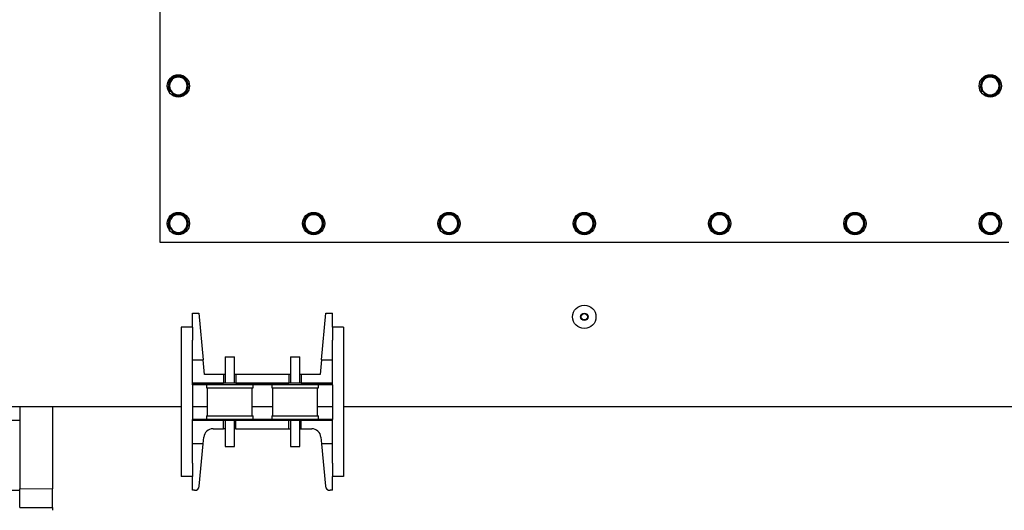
# Model space of a CAD drawing. Header units: millimetres. Extents: x 0 to 29700, y -16 to 21000.
# Tile 305 of 357: x 18906 to 19961, y 17429 to 17955. Entities that reach past the tile are written whole.
import ezdxf

# ---------------------------------------------------------------- set-up
doc = ezdxf.new("R2010")
doc.units = ezdxf.units.MM
doc.layers.add('1', color=7, linetype='Continuous', true_color=0xffffff)
doc.layers.add('254', color=7, linetype='Continuous', true_color=0xffffff)
doc.styles.add('latin_extended', font='simplex.shx')
doc.dimstyles.get("Standard").update_dxf_attribs({"dimtxt": 0.18, "dimasz": 0.18, "dimexe": 0.18, "dimexo": 0.0625, "dimgap": 0.09, "dimtad": 0, "dimtih": 1, "dimtoh": 1, "dimdec": 4, "dimzin": 0, "dimdsep": 46, "dimtxsty": 'Standard', "dimcen": 0.09, "dimadec": 0, "dimazin": 0, "dimtfac": 1, "dimtdec": 4, "dimtofl": 0, "dimtmove": 0, "dimatfit": 3, "dimfxl": 1, "dimtolj": 1, "dimtzin": 0, "dimarcsym": 0})

# ---------------------------------------------------------------- blocks, each defined once
blk = doc.blocks.new('_U4')
at = {"layer": '254', "color": 3, "linetype": 'Continuous', "lineweight": 13, "transparency": 16777216}
for p, q in [((28056.5, 18872.7), (28056.5, 14093.8)), ((18213, 16851.6), (18213, 14093.8)), ((18388, 14143.8), (27881.5, 14143.8))]:
    blk.add_line(p, q, dxfattribs=at)
at = {"layer": '254', "color": 3, "transparency": 16777216}
for points in [[(18388, 14173), (18388, 14114.6), (18213, 14143.8)], [(27881.5, 14114.6), (27881.5, 14173), (28056.5, 14143.8)]]:
    blk.add_solid(points, dxfattribs=at)
at = {"layer": 'Defpoints', "color": 0, "transparency": 16777216}
for p in [(28056.5, 18922.7), (18213, 16901.6), (28056.5, 14143.8)]:
    blk.add_point(p, dxfattribs=at)
at = {"layer": '254', "color": 2, "lineweight": 13, "transparency": 16777216, "insert": (22822.2, 14406.3), "char_height": 175, "attachment_point": 1, "style": 'latin_extended'}
blk.add_mtext('\\A1;9844', dxfattribs=at)

msp = doc.modelspace()

# ---------------------------------------------------------------- linework, layer by layer
at = {"layer": '1', "color": 2, "linetype": 'Continuous', "lineweight": 25}
for p, q in [((19055.987, 18346.303), (19055.987, 17716.303)), ((19055.987, 17716.303), (19965.987, 17716.303)), ((19090.987, 17640.303), (19097.987, 17640.303)), ((19090.987, 17625.302), (19090.987, 17640.303)), ((19097.987, 17640.303), (19102.532, 17590.303)), ((19229.441, 17590.303), (19233.987, 17640.303)), ((19233.987, 17640.303), (19240.987, 17640.303)), ((19240.987, 17625.302), (19240.987, 17640.303)), ((19078.987, 17625.303), (19078.987, 17465.303)), ((19090.987, 17625.303), (19078.987, 17625.303)), ((19090.987, 17625.303), (19090.987, 17611.303)), ((19240.987, 17625.303), (19240.987, 17611.303)), ((19252.987, 17625.303), (19240.987, 17625.303)), ((19252.987, 17625.303), (19252.987, 17465.303)), ((19090.987, 17590.303), (19090.987, 17611.303)), ((19100.909, 17610.453), (19100.7, 17610.453)), ((19231.273, 17610.453), (19231.079, 17610.453)), ((19240.987, 17590.303), (19240.987, 17611.303)), ((19090.987, 17565.303), (19090.987, 17590.303)), ((19090.987, 17590.303), (19102.532, 17590.303)), ((19103.987, 17574.303), (19102.532, 17590.303)), ((19125.987, 17593.303), (19130.987, 17593.303)), ((19125.987, 17593.303), (19125.987, 17565.303)), ((19130.987, 17593.303), (19135.987, 17593.303)), ((19135.987, 17565.303), (19135.987, 17593.303)), ((19195.987, 17593.303), (19200.987, 17593.303)), ((19195.987, 17593.303), (19195.987, 17565.303)), ((19200.987, 17593.303), (19205.987, 17593.303)), ((19205.987, 17565.303), (19205.987, 17593.303)), ((19229.441, 17590.303), (19227.987, 17574.303)), ((19229.441, 17590.303), (19240.987, 17590.303)), ((19240.987, 17565.303), (19240.987, 17590.303)), ((19124.487, 17574.303), (19103.987, 17574.303)), ((19124.487, 17574.303), (19124.487, 17565.303)), ((19125.987, 17574.303), (19124.487, 17574.303)), ((19137.487, 17574.303), (19135.987, 17574.303)), ((19194.487, 17574.303), (19137.487, 17574.303)), ((19137.487, 17574.303), (19137.487, 17565.303)), ((19195.987, 17574.303), (19194.487, 17574.303)), ((19194.487, 17574.303), (19194.487, 17565.303)), ((19207.487, 17574.303), (19205.987, 17574.303)), ((19227.987, 17574.303), (19207.487, 17574.303)), ((19207.487, 17574.303), (19207.487, 17565.303)), ((19090.987, 17565.303), (19124.487, 17565.303)), ((19240.987, 17565.303), (19090.987, 17565.303)), ((19090.987, 17563.303), (19090.987, 17565.303)), ((19240.987, 17563.303), (19090.987, 17563.303)), ((19090.987, 17563.303), (19090.987, 17526.303)), ((19105.987, 17563.303), (19105.987, 17560.303)), ((19105.987, 17560.303), (19130.987, 17560.303)), ((19106.987, 17560.303), (19106.987, 17530.303)), ((19130.987, 17560.303), (19155.987, 17560.303)), ((19137.487, 17565.303), (19194.487, 17565.303)), ((19154.987, 17530.303), (19154.987, 17560.303)), ((19155.987, 17560.303), (19155.987, 17563.303)), ((19175.987, 17563.303), (19175.987, 17560.303)), ((19175.987, 17560.303), (19200.987, 17560.303)), ((19176.987, 17560.303), (19176.987, 17530.303)), ((19200.987, 17560.303), (19225.987, 17560.303)), ((19207.487, 17565.303), (19240.987, 17565.303)), ((19224.987, 17530.303), (19224.987, 17560.303)), ((19225.987, 17560.303), (19225.987, 17563.303)), ((19240.987, 17563.303), (19240.987, 17565.303)), ((19240.987, 17563.303), (19240.987, 17526.303)), ((18884.987, 17540.303), (19078.991, 17540.303)), ((18905.987, 17540.303), (18905.987, 17451.803)), ((18940.987, 17540.3), (18940.987, 17535.227)), ((18940.987, 17535.23), (18940.987, 17451.803)), ((19090.999, 17540.303), (19106.999, 17540.303)), ((19155.001, 17540.303), (19176.992, 17540.303)), ((19224.994, 17540.303), (19240.995, 17540.303)), ((19253.002, 17540.303), (20301.469, 17540.303)), ((18905.987, 17525.303), (18878.985, 17525.303)), ((19240.987, 17526.303), (19090.987, 17526.303)), ((19090.987, 17525.303), (19090.987, 17526.303)), ((19124.487, 17525.303), (19090.987, 17525.303)), ((19090.987, 17500.303), (19090.987, 17525.303)), ((19240.987, 17525.303), (19090.987, 17525.303)), ((19105.987, 17530.303), (19130.987, 17530.303)), ((19105.987, 17530.303), (19105.987, 17526.303)), ((19124.487, 17516.303), (19124.487, 17525.303)), ((19125.987, 17525.303), (19125.987, 17497.303)), ((19130.987, 17530.303), (19155.987, 17530.303)), ((19135.987, 17497.303), (19135.987, 17525.303)), ((19137.487, 17516.303), (19137.487, 17525.303)), ((19194.487, 17525.303), (19137.487, 17525.303)), ((19155.987, 17526.303), (19155.987, 17530.303)), ((19175.987, 17530.303), (19200.987, 17530.303)), ((19175.987, 17530.303), (19175.987, 17526.303)), ((19194.487, 17516.303), (19194.487, 17525.303)), ((19195.987, 17525.303), (19195.987, 17497.303)), ((19200.987, 17530.303), (19225.987, 17530.303)), ((19205.987, 17497.303), (19205.987, 17525.303)), ((19240.987, 17525.303), (19207.487, 17525.303)), ((19207.487, 17516.303), (19207.487, 17525.303)), ((19225.987, 17526.303), (19225.987, 17530.303)), ((19240.987, 17525.303), (19240.987, 17526.303)), ((19240.987, 17500.303), (19240.987, 17525.303)), ((19113.119, 17516.303), (19124.487, 17516.303)), ((19125.987, 17516.303), (19124.487, 17516.303)), ((19137.487, 17516.303), (19135.987, 17516.303)), ((19137.487, 17516.303), (19194.487, 17516.303)), ((19194.487, 17516.303), (19195.987, 17516.303)), ((19205.987, 17516.303), (19207.487, 17516.303)), ((19207.487, 17516.303), (19218.854, 17516.303)), ((19102.532, 17500.303), (19103.16, 17507.209)), ((19228.813, 17507.209), (19229.441, 17500.303)), ((19090.987, 17479.431), (19090.987, 17500.303)), ((19102.532, 17500.303), (19090.987, 17500.303)), ((19098.4, 17454.851), (19102.532, 17500.303)), ((19125.987, 17497.303), (19130.987, 17497.303)), ((19130.987, 17497.303), (19135.987, 17497.303)), ((19195.987, 17497.303), (19200.987, 17497.303)), ((19200.987, 17497.303), (19205.987, 17497.303)), ((19229.441, 17500.303), (19233.573, 17454.851)), ((19240.987, 17500.303), (19229.441, 17500.303)), ((19240.987, 17479.431), (19240.987, 17500.303)), ((19090.987, 17479.433), (19090.987, 17465.303)), ((19100.7, 17480.153), (19100.894, 17480.153)), ((19231.065, 17480.153), (19231.273, 17480.153)), ((19240.987, 17479.433), (19240.987, 17465.303)), ((19090.987, 17465.303), (19078.987, 17465.303)), ((19090.987, 17450.303), (19090.987, 17465.303)), ((19252.987, 17465.303), (19240.987, 17465.303)), ((19240.987, 17450.303), (19240.987, 17465.303)), ((18869.987, 17450.303), (18905.987, 17450.303)), ((18905.987, 17431.803), (18905.987, 17451.803)), ((18940.987, 17431.803), (18940.987, 17451.803)), ((19093.421, 17450.303), (19090.987, 17450.303)), ((19240.987, 17450.303), (19238.553, 17450.303)), ((18905.987, 17431.803), (18940.987, 17431.803)), ((18940.987, 17431.803), (18940.987, 17428.874))]:
    msp.add_line(p, q, dxfattribs=at)
at = {"layer": '1', "color": 4, "linetype": 'Continuous', "lineweight": 13}
msp.add_line((18905.987, 17451.803), (18940.987, 17451.803), dxfattribs=at)
at = {"layer": '1', "color": 2, "linetype": 'Continuous', "lineweight": 25}
for centre, radius in [((19075.987, 17883.803), 12), ((19945.987, 17883.803), 12), ((19075.987, 17736.303), 12), ((19220.987, 17736.303), 12), ((19365.987, 17736.303), 12), ((19510.987, 17736.303), 12), ((19655.987, 17736.303), 12), ((19800.987, 17736.303), 12), ((19945.987, 17736.303), 12), ((19510.987, 17636.303), 12.5), ((19510.987, 17636.303), 4), ((19510.987, 17636.303), 3.4)]:
    msp.add_circle(centre, radius, dxfattribs=at)
for centre, radius, start, end in [((19075.987, 17883.803), 10.75, 123.452323, 173.917998), ((19075.987, 17883.803), 9.5, 90, 150), ((19075.987, 17883.803), 10.75, 63.536417, 115.631442), ((19075.987, 17883.803), 9.5, 30, 90), ((19075.987, 17883.803), 10.75, 4.239111, 57.184712), ((19945.987, 17883.803), 10.75, 123.452323, 173.917998), ((19945.987, 17883.803), 9.5, 90, 150), ((19945.987, 17883.803), 10.75, 63.536417, 115.631442), ((19945.987, 17883.803), 9.5, 30, 90), ((19945.987, 17883.803), 10.75, 4.239111, 57.184712), ((19075.987, 17883.803), 10.75, 180.431823, 216.470843), ((19075.987, 17883.803), 9.5, 150, 210), ((19075.987, 17883.803), 10.75, 302.660714, 356.23044), ((19075.987, 17883.803), 9.5, 330, 30), ((19945.987, 17883.803), 10.75, 180.431823, 216.470843), ((19945.987, 17883.803), 9.5, 150, 210), ((19945.987, 17883.803), 10.75, 302.660714, 356.23044), ((19945.987, 17883.803), 9.5, 330, 30), ((19075.987, 17883.803), 9.5, 210, 270), ((19075.987, 17883.803), 10.75, 244.296833, 295.729071), ((19075.987, 17883.803), 9.5, 270, 330), ((19945.987, 17883.803), 9.5, 210, 270), ((19945.987, 17883.803), 10.75, 244.296833, 295.729071), ((19945.987, 17883.803), 9.5, 270, 330), ((19075.987, 17736.303), 10.75, 123.452323, 173.917998), ((19075.987, 17736.303), 9.5, 90, 150), ((19075.987, 17736.303), 10.75, 63.536417, 115.631442), ((19075.987, 17736.303), 9.5, 30, 90), ((19075.987, 17736.303), 10.75, 4.239111, 57.184712), ((19220.987, 17736.303), 10.75, 123.452323, 173.917998), ((19220.987, 17736.303), 9.5, 90, 150), ((19220.987, 17736.303), 10.75, 63.536417, 115.631442), ((19220.987, 17736.303), 9.5, 30, 90), ((19220.987, 17736.303), 10.75, 4.239111, 59.697778), ((19365.987, 17736.303), 10.75, 123.452323, 173.917998), ((19365.987, 17736.303), 9.5, 90, 150), ((19365.987, 17736.303), 10.75, 63.536417, 115.631442), ((19365.987, 17736.303), 9.5, 30, 90), ((19365.987, 17736.303), 10.75, 4.239111, 57.184712), ((19510.987, 17736.303), 10.75, 123.452323, 173.917998), ((19510.987, 17736.303), 9.5, 90, 150), ((19510.987, 17736.303), 10.75, 63.536417, 115.631442), ((19510.987, 17736.303), 9.5, 30, 90), ((19510.987, 17736.303), 10.75, 4.239111, 59.697778), ((19655.987, 17736.303), 10.75, 123.452323, 173.917998), ((19655.987, 17736.303), 9.5, 90, 150), ((19655.987, 17736.303), 10.75, 63.536417, 115.631442), ((19655.987, 17736.303), 9.5, 30, 90), ((19655.987, 17736.303), 10.75, 4.239111, 59.697778), ((19800.987, 17736.303), 10.75, 123.452323, 173.917998), ((19800.987, 17736.303), 9.5, 90, 150), ((19800.987, 17736.303), 10.75, 63.536417, 115.631442), ((19800.987, 17736.303), 9.5, 30, 90), ((19800.987, 17736.303), 10.75, 4.239111, 59.697778), ((19945.987, 17736.303), 10.75, 123.452323, 173.917998), ((19945.987, 17736.303), 9.5, 90, 150), ((19945.987, 17736.303), 10.75, 63.536417, 115.631442), ((19945.987, 17736.303), 9.5, 30, 90), ((19945.987, 17736.303), 10.75, 4.239111, 59.697778), ((19075.987, 17736.303), 10.75, 180.431823, 216.470843), ((19075.987, 17736.303), 9.5, 150, 210), ((19075.987, 17736.303), 10.75, 302.660714, 356.23044), ((19075.987, 17736.303), 9.5, 330, 30), ((19220.987, 17736.303), 10.75, 180.431823, 237.309958), ((19220.987, 17736.303), 9.5, 150, 210), ((19220.987, 17736.303), 10.75, 302.660714, 356.23044), ((19220.987, 17736.303), 9.5, 330, 30), ((19365.987, 17736.303), 10.75, 180.431823, 216.470843), ((19365.987, 17736.303), 9.5, 150, 210), ((19365.987, 17736.303), 10.75, 302.660714, 356.23044), ((19365.987, 17736.303), 9.5, 330, 30), ((19510.987, 17736.303), 10.75, 180.431823, 237.309958), ((19510.987, 17736.303), 9.5, 150, 210), ((19510.987, 17736.303), 10.75, 302.660714, 356.23044), ((19510.987, 17736.303), 9.5, 330, 30), ((19655.987, 17736.303), 10.75, 180.431823, 237.309958), ((19655.987, 17736.303), 9.5, 150, 210), ((19655.987, 17736.303), 10.75, 302.660714, 356.23044), ((19655.987, 17736.303), 9.5, 330, 30), ((19800.987, 17736.303), 10.75, 180.431823, 237.309958), ((19800.987, 17736.303), 9.5, 150, 210), ((19800.987, 17736.303), 10.75, 302.660714, 356.23044), ((19800.987, 17736.303), 9.5, 330, 30), ((19945.987, 17736.303), 10.75, 180.431823, 237.309958), ((19945.987, 17736.303), 9.5, 150, 210), ((19945.987, 17736.303), 10.75, 302.660714, 356.23044), ((19945.987, 17736.303), 9.5, 330, 30), ((19075.987, 17736.303), 9.5, 210, 270), ((19075.987, 17736.303), 10.75, 244.296833, 295.729071), ((19075.987, 17736.303), 9.5, 270, 330), ((19220.987, 17736.303), 9.5, 210, 270), ((19220.987, 17736.303), 10.75, 244.296833, 295.729071), ((19220.987, 17736.303), 9.5, 270, 330), ((19365.987, 17736.303), 9.5, 210, 270), ((19365.987, 17736.303), 10.75, 244.296833, 295.729071), ((19365.987, 17736.303), 9.5, 270, 330), ((19510.987, 17736.303), 9.5, 210, 270), ((19510.987, 17736.303), 10.75, 244.296833, 295.729071), ((19510.987, 17736.303), 9.5, 270, 330), ((19655.987, 17736.303), 9.5, 210, 270), ((19655.987, 17736.303), 10.75, 244.296833, 295.729071), ((19655.987, 17736.303), 9.5, 270, 330), ((19800.987, 17736.303), 9.5, 210, 270), ((19800.987, 17736.303), 10.75, 244.296833, 295.729071), ((19800.987, 17736.303), 9.5, 270, 330), ((19945.987, 17736.303), 9.5, 210, 270), ((19945.987, 17736.303), 10.75, 244.296833, 295.729071), ((19945.987, 17736.303), 9.5, 270, 330), ((19113.119, 17506.303), 10, 90, 174.805571), ((19218.854, 17506.303), 10, 5.194429, 90), ((19093.421, 17455.303), 5, 270, 354.805571), ((19238.553, 17455.303), 5, 185.194429, 270)]:
    msp.add_arc(centre, radius, start, end, dxfattribs=at)
for points, knots in [([(19070.502, 17893.303), (19070.054, 17892.527), (19069.602, 17891.745), (19068.917, 17890.559), (19068.688, 17890.161), (19068.226, 17889.361), (19067.993, 17888.959), (19067.759, 17888.553)], [0, 0, 0, 0, 0.5, 0.5, 0.75, 0.75, 1, 1, 1, 1]), ([(19075.987, 17893.303), (19075.519, 17893.303), (19075.054, 17893.303), (19074.13, 17893.303), (19073.671, 17893.303), (19072.301, 17893.303), (19071.398, 17893.303), (19070.502, 17893.303)], [0, 0, 0, 0, 0.25, 0.25, 0.5, 0.5, 1, 1, 1, 1]), ([(19081.471, 17893.303), (19080.575, 17893.303), (19079.672, 17893.303), (19078.303, 17893.303), (19077.844, 17893.303), (19076.92, 17893.303), (19076.455, 17893.303), (19075.987, 17893.303)], [0, 0, 0, 0, 0.5, 0.5, 0.75, 0.75, 1, 1, 1, 1]), ([(19084.214, 17888.553), (19083.98, 17888.959), (19083.747, 17889.361), (19083.285, 17890.161), (19083.056, 17890.559), (19082.371, 17891.745), (19081.919, 17892.527), (19081.471, 17893.303)], [0, 0, 0, 0, 0.25, 0.25, 0.5, 0.5, 1, 1, 1, 1]), ([(19940.502, 17893.303), (19940.054, 17892.527), (19939.602, 17891.745), (19938.917, 17890.559), (19938.688, 17890.161), (19938.226, 17889.361), (19937.993, 17888.959), (19937.759, 17888.553)], [0, 0, 0, 0, 0.5, 0.5, 0.75, 0.75, 1, 1, 1, 1]), ([(19945.987, 17893.303), (19945.519, 17893.303), (19945.054, 17893.303), (19944.13, 17893.303), (19943.671, 17893.303), (19942.301, 17893.303), (19941.398, 17893.303), (19940.502, 17893.303)], [0, 0, 0, 0, 0.25, 0.25, 0.5, 0.5, 1, 1, 1, 1]), ([(19951.471, 17893.303), (19950.575, 17893.303), (19949.672, 17893.303), (19948.303, 17893.303), (19947.844, 17893.303), (19946.92, 17893.303), (19946.455, 17893.303), (19945.987, 17893.303)], [0, 0, 0, 0, 0.5, 0.5, 0.75, 0.75, 1, 1, 1, 1]), ([(19954.214, 17888.553), (19953.98, 17888.959), (19953.747, 17889.361), (19953.285, 17890.161), (19953.056, 17890.559), (19952.371, 17891.745), (19951.919, 17892.527), (19951.471, 17893.303)], [0, 0, 0, 0, 0.25, 0.25, 0.5, 0.5, 1, 1, 1, 1]), ([(19067.759, 17888.553), (19067.525, 17888.148), (19067.293, 17887.745), (19066.831, 17886.945), (19066.601, 17886.547), (19065.916, 17885.361), (19065.465, 17884.579), (19065.017, 17883.803)], [0, 0, 0, 0, 0.25, 0.25, 0.5, 0.5, 1, 1, 1, 1]), ([(19065.017, 17883.803), (19065.465, 17883.027), (19065.916, 17882.245), (19066.601, 17881.059), (19066.831, 17880.661), (19067.293, 17879.861), (19067.525, 17879.459), (19067.759, 17879.053)], [0, 0, 0, 0, 0.5, 0.5, 0.75, 0.75, 1, 1, 1, 1]), ([(19086.956, 17883.803), (19086.508, 17884.579), (19086.057, 17885.361), (19085.372, 17886.547), (19085.142, 17886.945), (19084.68, 17887.745), (19084.448, 17888.148), (19084.214, 17888.553)], [0, 0, 0, 0, 0.5, 0.5, 0.75, 0.75, 1, 1, 1, 1]), ([(19084.214, 17879.053), (19084.448, 17879.459), (19084.68, 17879.861), (19085.142, 17880.661), (19085.372, 17881.059), (19086.057, 17882.245), (19086.508, 17883.027), (19086.956, 17883.803)], [0, 0, 0, 0, 0.25, 0.25, 0.5, 0.5, 1, 1, 1, 1]), ([(19937.759, 17888.553), (19937.525, 17888.148), (19937.293, 17887.745), (19936.831, 17886.945), (19936.601, 17886.547), (19935.916, 17885.361), (19935.465, 17884.579), (19935.017, 17883.803)], [0, 0, 0, 0, 0.25, 0.25, 0.5, 0.5, 1, 1, 1, 1]), ([(19935.017, 17883.803), (19935.465, 17883.027), (19935.916, 17882.245), (19936.601, 17881.059), (19936.831, 17880.661), (19937.293, 17879.861), (19937.525, 17879.459), (19937.759, 17879.053)], [0, 0, 0, 0, 0.5, 0.5, 0.75, 0.75, 1, 1, 1, 1]), ([(19956.956, 17883.803), (19956.508, 17884.579), (19956.057, 17885.361), (19955.372, 17886.547), (19955.142, 17886.945), (19954.68, 17887.745), (19954.448, 17888.148), (19954.214, 17888.553)], [0, 0, 0, 0, 0.5, 0.5, 0.75, 0.75, 1, 1, 1, 1]), ([(19954.214, 17879.053), (19954.448, 17879.459), (19954.68, 17879.861), (19955.142, 17880.661), (19955.372, 17881.059), (19956.057, 17882.245), (19956.508, 17883.027), (19956.956, 17883.803)], [0, 0, 0, 0, 0.25, 0.25, 0.5, 0.5, 1, 1, 1, 1]), ([(19067.759, 17879.053), (19067.993, 17878.648), (19068.226, 17878.245), (19068.688, 17877.445), (19068.917, 17877.047), (19069.602, 17875.861), (19070.054, 17875.079), (19070.502, 17874.303)], [0, 0, 0, 0, 0.25, 0.25, 0.5, 0.5, 1, 1, 1, 1]), ([(19070.502, 17874.303), (19071.398, 17874.303), (19072.301, 17874.303), (19073.671, 17874.303), (19074.13, 17874.303), (19075.054, 17874.303), (19075.519, 17874.303), (19075.987, 17874.303)], [0, 0, 0, 0, 0.5, 0.5, 0.75, 0.75, 1, 1, 1, 1]), ([(19075.987, 17874.303), (19076.455, 17874.303), (19076.92, 17874.303), (19077.844, 17874.303), (19078.303, 17874.303), (19079.672, 17874.303), (19080.575, 17874.303), (19081.471, 17874.303)], [0, 0, 0, 0, 0.25, 0.25, 0.5, 0.5, 1, 1, 1, 1]), ([(19081.471, 17874.303), (19081.919, 17875.079), (19082.371, 17875.861), (19083.056, 17877.047), (19083.285, 17877.445), (19083.747, 17878.245), (19083.98, 17878.648), (19084.214, 17879.053)], [0, 0, 0, 0, 0.5, 0.5, 0.75, 0.75, 1, 1, 1, 1]), ([(19937.759, 17879.053), (19937.993, 17878.648), (19938.226, 17878.245), (19938.688, 17877.445), (19938.917, 17877.047), (19939.602, 17875.861), (19940.054, 17875.079), (19940.502, 17874.303)], [0, 0, 0, 0, 0.25, 0.25, 0.5, 0.5, 1, 1, 1, 1]), ([(19940.502, 17874.303), (19941.398, 17874.303), (19942.301, 17874.303), (19943.671, 17874.303), (19944.13, 17874.303), (19945.054, 17874.303), (19945.519, 17874.303), (19945.987, 17874.303)], [0, 0, 0, 0, 0.5, 0.5, 0.75, 0.75, 1, 1, 1, 1]), ([(19945.987, 17874.303), (19946.455, 17874.303), (19946.92, 17874.303), (19947.844, 17874.303), (19948.303, 17874.303), (19949.672, 17874.303), (19950.575, 17874.303), (19951.471, 17874.303)], [0, 0, 0, 0, 0.25, 0.25, 0.5, 0.5, 1, 1, 1, 1]), ([(19951.471, 17874.303), (19951.919, 17875.079), (19952.371, 17875.861), (19953.056, 17877.047), (19953.285, 17877.445), (19953.747, 17878.245), (19953.98, 17878.648), (19954.214, 17879.053)], [0, 0, 0, 0, 0.5, 0.5, 0.75, 0.75, 1, 1, 1, 1]), ([(19070.502, 17745.803), (19070.054, 17745.027), (19069.602, 17744.245), (19068.917, 17743.059), (19068.688, 17742.661), (19068.226, 17741.861), (19067.993, 17741.459), (19067.759, 17741.053)], [0, 0, 0, 0, 0.5, 0.5, 0.75, 0.75, 1, 1, 1, 1]), ([(19075.987, 17745.803), (19075.519, 17745.803), (19075.054, 17745.803), (19074.13, 17745.803), (19073.671, 17745.803), (19072.301, 17745.803), (19071.398, 17745.803), (19070.502, 17745.803)], [0, 0, 0, 0, 0.25, 0.25, 0.5, 0.5, 1, 1, 1, 1]), ([(19081.471, 17745.803), (19080.575, 17745.803), (19079.672, 17745.803), (19078.303, 17745.803), (19077.844, 17745.803), (19076.92, 17745.803), (19076.455, 17745.803), (19075.987, 17745.803)], [0, 0, 0, 0, 0.5, 0.5, 0.75, 0.75, 1, 1, 1, 1]), ([(19084.214, 17741.053), (19083.98, 17741.459), (19083.747, 17741.861), (19083.285, 17742.661), (19083.056, 17743.059), (19082.371, 17744.245), (19081.919, 17745.027), (19081.471, 17745.803)], [0, 0, 0, 0, 0.25, 0.25, 0.5, 0.5, 1, 1, 1, 1]), ([(19215.502, 17745.803), (19215.054, 17745.027), (19214.602, 17744.245), (19213.917, 17743.059), (19213.688, 17742.661), (19213.226, 17741.861), (19212.993, 17741.459), (19212.759, 17741.053)], [0, 0, 0, 0, 0.5, 0.5, 0.75, 0.75, 1, 1, 1, 1]), ([(19220.987, 17745.803), (19220.519, 17745.803), (19220.054, 17745.803), (19219.13, 17745.803), (19218.671, 17745.803), (19217.301, 17745.803), (19216.398, 17745.803), (19215.502, 17745.803)], [0, 0, 0, 0, 0.25, 0.25, 0.5, 0.5, 1, 1, 1, 1]), ([(19226.471, 17745.803), (19225.575, 17745.803), (19224.672, 17745.803), (19223.303, 17745.803), (19222.844, 17745.803), (19221.92, 17745.803), (19221.455, 17745.803), (19220.987, 17745.803)], [0, 0, 0, 0, 0.5, 0.5, 0.75, 0.75, 1, 1, 1, 1]), ([(19229.214, 17741.053), (19228.98, 17741.459), (19228.747, 17741.861), (19228.285, 17742.661), (19228.056, 17743.059), (19227.371, 17744.245), (19226.919, 17745.027), (19226.471, 17745.803)], [0, 0, 0, 0, 0.25, 0.25, 0.5, 0.5, 1, 1, 1, 1]), ([(19360.502, 17745.803), (19360.054, 17745.027), (19359.602, 17744.245), (19358.917, 17743.059), (19358.688, 17742.661), (19358.226, 17741.861), (19357.993, 17741.459), (19357.759, 17741.053)], [0, 0, 0, 0, 0.5, 0.5, 0.75, 0.75, 1, 1, 1, 1]), ([(19365.987, 17745.803), (19365.519, 17745.803), (19365.054, 17745.803), (19364.13, 17745.803), (19363.671, 17745.803), (19362.301, 17745.803), (19361.398, 17745.803), (19360.502, 17745.803)], [0, 0, 0, 0, 0.25, 0.25, 0.5, 0.5, 1, 1, 1, 1]), ([(19371.471, 17745.803), (19370.575, 17745.803), (19369.672, 17745.803), (19368.303, 17745.803), (19367.844, 17745.803), (19366.92, 17745.803), (19366.455, 17745.803), (19365.987, 17745.803)], [0, 0, 0, 0, 0.5, 0.5, 0.75, 0.75, 1, 1, 1, 1]), ([(19374.214, 17741.053), (19373.98, 17741.459), (19373.747, 17741.861), (19373.285, 17742.661), (19373.056, 17743.059), (19372.371, 17744.245), (19371.919, 17745.027), (19371.471, 17745.803)], [0, 0, 0, 0, 0.25, 0.25, 0.5, 0.5, 1, 1, 1, 1]), ([(19505.502, 17745.803), (19505.054, 17745.027), (19504.602, 17744.245), (19503.917, 17743.059), (19503.688, 17742.661), (19503.226, 17741.861), (19502.993, 17741.459), (19502.759, 17741.053)], [0, 0, 0, 0, 0.5, 0.5, 0.75, 0.75, 1, 1, 1, 1]), ([(19510.987, 17745.803), (19510.519, 17745.803), (19510.054, 17745.803), (19509.13, 17745.803), (19508.671, 17745.803), (19507.301, 17745.803), (19506.398, 17745.803), (19505.502, 17745.803)], [0, 0, 0, 0, 0.25, 0.25, 0.5, 0.5, 1, 1, 1, 1]), ([(19516.471, 17745.803), (19515.575, 17745.803), (19514.672, 17745.803), (19513.303, 17745.803), (19512.844, 17745.803), (19511.92, 17745.803), (19511.455, 17745.803), (19510.987, 17745.803)], [0, 0, 0, 0, 0.5, 0.5, 0.75, 0.75, 1, 1, 1, 1]), ([(19519.214, 17741.053), (19518.98, 17741.459), (19518.747, 17741.861), (19518.285, 17742.661), (19518.056, 17743.059), (19517.371, 17744.245), (19516.919, 17745.027), (19516.471, 17745.803)], [0, 0, 0, 0, 0.25, 0.25, 0.5, 0.5, 1, 1, 1, 1]), ([(19650.502, 17745.803), (19650.054, 17745.027), (19649.602, 17744.245), (19648.917, 17743.059), (19648.688, 17742.661), (19648.226, 17741.861), (19647.993, 17741.459), (19647.759, 17741.053)], [0, 0, 0, 0, 0.5, 0.5, 0.75, 0.75, 1, 1, 1, 1]), ([(19655.987, 17745.803), (19655.519, 17745.803), (19655.054, 17745.803), (19654.13, 17745.803), (19653.671, 17745.803), (19652.301, 17745.803), (19651.398, 17745.803), (19650.502, 17745.803)], [0, 0, 0, 0, 0.25, 0.25, 0.5, 0.5, 1, 1, 1, 1]), ([(19661.471, 17745.803), (19660.575, 17745.803), (19659.672, 17745.803), (19658.303, 17745.803), (19657.844, 17745.803), (19656.92, 17745.803), (19656.455, 17745.803), (19655.987, 17745.803)], [0, 0, 0, 0, 0.5, 0.5, 0.75, 0.75, 1, 1, 1, 1]), ([(19664.214, 17741.053), (19663.98, 17741.459), (19663.747, 17741.861), (19663.285, 17742.661), (19663.056, 17743.059), (19662.371, 17744.245), (19661.919, 17745.027), (19661.471, 17745.803)], [0, 0, 0, 0, 0.25, 0.25, 0.5, 0.5, 1, 1, 1, 1]), ([(19795.502, 17745.803), (19795.054, 17745.027), (19794.602, 17744.245), (19793.917, 17743.059), (19793.688, 17742.661), (19793.226, 17741.861), (19792.993, 17741.459), (19792.759, 17741.053)], [0, 0, 0, 0, 0.5, 0.5, 0.75, 0.75, 1, 1, 1, 1]), ([(19800.987, 17745.803), (19800.519, 17745.803), (19800.054, 17745.803), (19799.13, 17745.803), (19798.671, 17745.803), (19797.301, 17745.803), (19796.398, 17745.803), (19795.502, 17745.803)], [0, 0, 0, 0, 0.25, 0.25, 0.5, 0.5, 1, 1, 1, 1]), ([(19806.471, 17745.803), (19805.575, 17745.803), (19804.672, 17745.803), (19803.303, 17745.803), (19802.844, 17745.803), (19801.92, 17745.803), (19801.455, 17745.803), (19800.987, 17745.803)], [0, 0, 0, 0, 0.5, 0.5, 0.75, 0.75, 1, 1, 1, 1]), ([(19809.214, 17741.053), (19808.98, 17741.459), (19808.747, 17741.861), (19808.285, 17742.661), (19808.056, 17743.059), (19807.371, 17744.245), (19806.919, 17745.027), (19806.471, 17745.803)], [0, 0, 0, 0, 0.25, 0.25, 0.5, 0.5, 1, 1, 1, 1]), ([(19940.502, 17745.803), (19940.054, 17745.027), (19939.602, 17744.245), (19938.917, 17743.059), (19938.688, 17742.661), (19938.226, 17741.861), (19937.993, 17741.459), (19937.759, 17741.053)], [0, 0, 0, 0, 0.5, 0.5, 0.75, 0.75, 1, 1, 1, 1]), ([(19945.987, 17745.803), (19945.519, 17745.803), (19945.054, 17745.803), (19944.13, 17745.803), (19943.671, 17745.803), (19942.301, 17745.803), (19941.398, 17745.803), (19940.502, 17745.803)], [0, 0, 0, 0, 0.25, 0.25, 0.5, 0.5, 1, 1, 1, 1]), ([(19951.471, 17745.803), (19950.575, 17745.803), (19949.672, 17745.803), (19948.303, 17745.803), (19947.844, 17745.803), (19946.92, 17745.803), (19946.455, 17745.803), (19945.987, 17745.803)], [0, 0, 0, 0, 0.5, 0.5, 0.75, 0.75, 1, 1, 1, 1]), ([(19954.214, 17741.053), (19953.98, 17741.459), (19953.747, 17741.861), (19953.285, 17742.661), (19953.056, 17743.059), (19952.371, 17744.245), (19951.919, 17745.027), (19951.471, 17745.803)], [0, 0, 0, 0, 0.25, 0.25, 0.5, 0.5, 1, 1, 1, 1]), ([(19067.759, 17741.053), (19067.525, 17740.648), (19067.293, 17740.245), (19066.831, 17739.445), (19066.601, 17739.047), (19065.916, 17737.861), (19065.465, 17737.079), (19065.017, 17736.303)], [0, 0, 0, 0, 0.25, 0.25, 0.5, 0.5, 1, 1, 1, 1]), ([(19065.017, 17736.303), (19065.465, 17735.527), (19065.916, 17734.745), (19066.601, 17733.559), (19066.831, 17733.161), (19067.293, 17732.361), (19067.525, 17731.959), (19067.759, 17731.553)], [0, 0, 0, 0, 0.5, 0.5, 0.75, 0.75, 1, 1, 1, 1]), ([(19086.956, 17736.303), (19086.508, 17737.079), (19086.057, 17737.861), (19085.372, 17739.047), (19085.142, 17739.445), (19084.68, 17740.245), (19084.448, 17740.648), (19084.214, 17741.053)], [0, 0, 0, 0, 0.5, 0.5, 0.75, 0.75, 1, 1, 1, 1]), ([(19084.214, 17731.553), (19084.448, 17731.959), (19084.68, 17732.361), (19085.142, 17733.161), (19085.372, 17733.559), (19086.057, 17734.745), (19086.508, 17735.527), (19086.956, 17736.303)], [0, 0, 0, 0, 0.25, 0.25, 0.5, 0.5, 1, 1, 1, 1]), ([(19212.759, 17741.053), (19212.525, 17740.648), (19212.293, 17740.245), (19211.831, 17739.445), (19211.601, 17739.047), (19210.916, 17737.861), (19210.465, 17737.079), (19210.017, 17736.303)], [0, 0, 0, 0, 0.25, 0.25, 0.5, 0.5, 1, 1, 1, 1]), ([(19210.017, 17736.303), (19210.465, 17735.527), (19210.916, 17734.745), (19211.601, 17733.559), (19211.831, 17733.161), (19212.293, 17732.361), (19212.525, 17731.959), (19212.759, 17731.553)], [0, 0, 0, 0, 0.5, 0.5, 0.75, 0.75, 1, 1, 1, 1]), ([(19231.956, 17736.303), (19231.508, 17737.079), (19231.057, 17737.861), (19230.372, 17739.047), (19230.142, 17739.445), (19229.68, 17740.245), (19229.448, 17740.648), (19229.214, 17741.053)], [0, 0, 0, 0, 0.5, 0.5, 0.75, 0.75, 1, 1, 1, 1]), ([(19229.214, 17731.553), (19229.448, 17731.959), (19229.68, 17732.361), (19230.142, 17733.161), (19230.372, 17733.559), (19231.057, 17734.745), (19231.508, 17735.527), (19231.956, 17736.303)], [0, 0, 0, 0, 0.25, 0.25, 0.5, 0.5, 1, 1, 1, 1]), ([(19357.759, 17741.053), (19357.525, 17740.648), (19357.293, 17740.245), (19356.831, 17739.445), (19356.601, 17739.047), (19355.916, 17737.861), (19355.465, 17737.079), (19355.017, 17736.303)], [0, 0, 0, 0, 0.25, 0.25, 0.5, 0.5, 1, 1, 1, 1]), ([(19355.017, 17736.303), (19355.465, 17735.527), (19355.916, 17734.745), (19356.601, 17733.559), (19356.831, 17733.161), (19357.293, 17732.361), (19357.525, 17731.959), (19357.759, 17731.553)], [0, 0, 0, 0, 0.5, 0.5, 0.75, 0.75, 1, 1, 1, 1]), ([(19376.956, 17736.303), (19376.508, 17737.079), (19376.057, 17737.861), (19375.372, 17739.047), (19375.142, 17739.445), (19374.68, 17740.245), (19374.448, 17740.648), (19374.214, 17741.053)], [0, 0, 0, 0, 0.5, 0.5, 0.75, 0.75, 1, 1, 1, 1]), ([(19374.214, 17731.553), (19374.448, 17731.959), (19374.68, 17732.361), (19375.142, 17733.161), (19375.372, 17733.559), (19376.057, 17734.745), (19376.508, 17735.527), (19376.956, 17736.303)], [0, 0, 0, 0, 0.25, 0.25, 0.5, 0.5, 1, 1, 1, 1]), ([(19502.759, 17741.053), (19502.525, 17740.648), (19502.293, 17740.245), (19501.831, 17739.445), (19501.601, 17739.047), (19500.916, 17737.861), (19500.465, 17737.079), (19500.017, 17736.303)], [0, 0, 0, 0, 0.25, 0.25, 0.5, 0.5, 1, 1, 1, 1]), ([(19500.017, 17736.303), (19500.465, 17735.527), (19500.916, 17734.745), (19501.601, 17733.559), (19501.831, 17733.161), (19502.293, 17732.361), (19502.525, 17731.959), (19502.759, 17731.553)], [0, 0, 0, 0, 0.5, 0.5, 0.75, 0.75, 1, 1, 1, 1]), ([(19521.956, 17736.303), (19521.508, 17737.079), (19521.057, 17737.861), (19520.372, 17739.047), (19520.142, 17739.445), (19519.68, 17740.245), (19519.448, 17740.648), (19519.214, 17741.053)], [0, 0, 0, 0, 0.5, 0.5, 0.75, 0.75, 1, 1, 1, 1]), ([(19519.214, 17731.553), (19519.448, 17731.959), (19519.68, 17732.361), (19520.142, 17733.161), (19520.372, 17733.559), (19521.057, 17734.745), (19521.508, 17735.527), (19521.956, 17736.303)], [0, 0, 0, 0, 0.25, 0.25, 0.5, 0.5, 1, 1, 1, 1]), ([(19647.759, 17741.053), (19647.525, 17740.648), (19647.293, 17740.245), (19646.831, 17739.445), (19646.601, 17739.047), (19645.916, 17737.861), (19645.465, 17737.079), (19645.017, 17736.303)], [0, 0, 0, 0, 0.25, 0.25, 0.5, 0.5, 1, 1, 1, 1]), ([(19645.017, 17736.303), (19645.465, 17735.527), (19645.916, 17734.745), (19646.601, 17733.559), (19646.831, 17733.161), (19647.293, 17732.361), (19647.525, 17731.959), (19647.759, 17731.553)], [0, 0, 0, 0, 0.5, 0.5, 0.75, 0.75, 1, 1, 1, 1]), ([(19666.956, 17736.303), (19666.508, 17737.079), (19666.057, 17737.861), (19665.372, 17739.047), (19665.142, 17739.445), (19664.68, 17740.245), (19664.448, 17740.648), (19664.214, 17741.053)], [0, 0, 0, 0, 0.5, 0.5, 0.75, 0.75, 1, 1, 1, 1]), ([(19664.214, 17731.553), (19664.448, 17731.959), (19664.68, 17732.361), (19665.142, 17733.161), (19665.372, 17733.559), (19666.057, 17734.745), (19666.508, 17735.527), (19666.956, 17736.303)], [0, 0, 0, 0, 0.25, 0.25, 0.5, 0.5, 1, 1, 1, 1]), ([(19792.759, 17741.053), (19792.525, 17740.648), (19792.293, 17740.245), (19791.831, 17739.445), (19791.601, 17739.047), (19790.916, 17737.861), (19790.465, 17737.079), (19790.017, 17736.303)], [0, 0, 0, 0, 0.25, 0.25, 0.5, 0.5, 1, 1, 1, 1]), ([(19790.017, 17736.303), (19790.465, 17735.527), (19790.916, 17734.745), (19791.601, 17733.559), (19791.831, 17733.161), (19792.293, 17732.361), (19792.525, 17731.959), (19792.759, 17731.553)], [0, 0, 0, 0, 0.5, 0.5, 0.75, 0.75, 1, 1, 1, 1]), ([(19811.956, 17736.303), (19811.508, 17737.079), (19811.057, 17737.861), (19810.372, 17739.047), (19810.142, 17739.445), (19809.68, 17740.245), (19809.448, 17740.648), (19809.214, 17741.053)], [0, 0, 0, 0, 0.5, 0.5, 0.75, 0.75, 1, 1, 1, 1]), ([(19809.214, 17731.553), (19809.448, 17731.959), (19809.68, 17732.361), (19810.142, 17733.161), (19810.372, 17733.559), (19811.057, 17734.745), (19811.508, 17735.527), (19811.956, 17736.303)], [0, 0, 0, 0, 0.25, 0.25, 0.5, 0.5, 1, 1, 1, 1]), ([(19937.759, 17741.053), (19937.525, 17740.648), (19937.293, 17740.245), (19936.831, 17739.445), (19936.601, 17739.047), (19935.916, 17737.861), (19935.465, 17737.079), (19935.017, 17736.303)], [0, 0, 0, 0, 0.25, 0.25, 0.5, 0.5, 1, 1, 1, 1]), ([(19935.017, 17736.303), (19935.465, 17735.527), (19935.916, 17734.745), (19936.601, 17733.559), (19936.831, 17733.161), (19937.293, 17732.361), (19937.525, 17731.959), (19937.759, 17731.553)], [0, 0, 0, 0, 0.5, 0.5, 0.75, 0.75, 1, 1, 1, 1]), ([(19956.956, 17736.303), (19956.508, 17737.079), (19956.057, 17737.861), (19955.372, 17739.047), (19955.142, 17739.445), (19954.68, 17740.245), (19954.448, 17740.648), (19954.214, 17741.053)], [0, 0, 0, 0, 0.5, 0.5, 0.75, 0.75, 1, 1, 1, 1]), ([(19954.214, 17731.553), (19954.448, 17731.959), (19954.68, 17732.361), (19955.142, 17733.161), (19955.372, 17733.559), (19956.057, 17734.745), (19956.508, 17735.527), (19956.956, 17736.303)], [0, 0, 0, 0, 0.25, 0.25, 0.5, 0.5, 1, 1, 1, 1]), ([(19067.759, 17731.553), (19067.993, 17731.148), (19068.226, 17730.745), (19068.688, 17729.945), (19068.917, 17729.547), (19069.602, 17728.361), (19070.054, 17727.579), (19070.502, 17726.803)], [0, 0, 0, 0, 0.25, 0.25, 0.5, 0.5, 1, 1, 1, 1]), ([(19070.502, 17726.803), (19071.398, 17726.803), (19072.301, 17726.803), (19073.671, 17726.803), (19074.13, 17726.803), (19075.054, 17726.803), (19075.519, 17726.803), (19075.987, 17726.803)], [0, 0, 0, 0, 0.5, 0.5, 0.75, 0.75, 1, 1, 1, 1]), ([(19075.987, 17726.803), (19076.455, 17726.803), (19076.92, 17726.803), (19077.844, 17726.803), (19078.303, 17726.803), (19079.672, 17726.803), (19080.575, 17726.803), (19081.471, 17726.803)], [0, 0, 0, 0, 0.25, 0.25, 0.5, 0.5, 1, 1, 1, 1]), ([(19081.471, 17726.803), (19081.919, 17727.579), (19082.371, 17728.361), (19083.056, 17729.547), (19083.285, 17729.945), (19083.747, 17730.745), (19083.98, 17731.148), (19084.214, 17731.553)], [0, 0, 0, 0, 0.5, 0.5, 0.75, 0.75, 1, 1, 1, 1]), ([(19212.759, 17731.553), (19212.993, 17731.148), (19213.226, 17730.745), (19213.688, 17729.945), (19213.917, 17729.547), (19214.602, 17728.361), (19215.054, 17727.579), (19215.502, 17726.803)], [0, 0, 0, 0, 0.25, 0.25, 0.5, 0.5, 1, 1, 1, 1]), ([(19215.502, 17726.803), (19216.398, 17726.803), (19217.301, 17726.803), (19218.671, 17726.803), (19219.13, 17726.803), (19220.054, 17726.803), (19220.519, 17726.803), (19220.987, 17726.803)], [0, 0, 0, 0, 0.5, 0.5, 0.75, 0.75, 1, 1, 1, 1]), ([(19220.987, 17726.803), (19221.455, 17726.803), (19221.92, 17726.803), (19222.844, 17726.803), (19223.303, 17726.803), (19224.672, 17726.803), (19225.575, 17726.803), (19226.471, 17726.803)], [0, 0, 0, 0, 0.25, 0.25, 0.5, 0.5, 1, 1, 1, 1]), ([(19226.471, 17726.803), (19226.919, 17727.579), (19227.371, 17728.361), (19228.056, 17729.547), (19228.285, 17729.945), (19228.747, 17730.745), (19228.98, 17731.148), (19229.214, 17731.553)], [0, 0, 0, 0, 0.5, 0.5, 0.75, 0.75, 1, 1, 1, 1]), ([(19357.759, 17731.553), (19357.993, 17731.148), (19358.226, 17730.745), (19358.688, 17729.945), (19358.917, 17729.547), (19359.602, 17728.361), (19360.054, 17727.579), (19360.502, 17726.803)], [0, 0, 0, 0, 0.25, 0.25, 0.5, 0.5, 1, 1, 1, 1]), ([(19360.502, 17726.803), (19361.398, 17726.803), (19362.301, 17726.803), (19363.671, 17726.803), (19364.13, 17726.803), (19365.054, 17726.803), (19365.519, 17726.803), (19365.987, 17726.803)], [0, 0, 0, 0, 0.5, 0.5, 0.75, 0.75, 1, 1, 1, 1]), ([(19365.987, 17726.803), (19366.455, 17726.803), (19366.92, 17726.803), (19367.844, 17726.803), (19368.303, 17726.803), (19369.672, 17726.803), (19370.575, 17726.803), (19371.471, 17726.803)], [0, 0, 0, 0, 0.25, 0.25, 0.5, 0.5, 1, 1, 1, 1]), ([(19371.471, 17726.803), (19371.919, 17727.579), (19372.371, 17728.361), (19373.056, 17729.547), (19373.285, 17729.945), (19373.747, 17730.745), (19373.98, 17731.148), (19374.214, 17731.553)], [0, 0, 0, 0, 0.5, 0.5, 0.75, 0.75, 1, 1, 1, 1]), ([(19502.759, 17731.553), (19502.993, 17731.148), (19503.226, 17730.745), (19503.688, 17729.945), (19503.917, 17729.547), (19504.602, 17728.361), (19505.054, 17727.579), (19505.502, 17726.803)], [0, 0, 0, 0, 0.25, 0.25, 0.5, 0.5, 1, 1, 1, 1]), ([(19505.502, 17726.803), (19506.398, 17726.803), (19507.301, 17726.803), (19508.671, 17726.803), (19509.13, 17726.803), (19510.054, 17726.803), (19510.519, 17726.803), (19510.987, 17726.803)], [0, 0, 0, 0, 0.5, 0.5, 0.75, 0.75, 1, 1, 1, 1]), ([(19510.987, 17726.803), (19511.455, 17726.803), (19511.92, 17726.803), (19512.844, 17726.803), (19513.303, 17726.803), (19514.672, 17726.803), (19515.575, 17726.803), (19516.471, 17726.803)], [0, 0, 0, 0, 0.25, 0.25, 0.5, 0.5, 1, 1, 1, 1]), ([(19516.471, 17726.803), (19516.919, 17727.579), (19517.371, 17728.361), (19518.056, 17729.547), (19518.285, 17729.945), (19518.747, 17730.745), (19518.98, 17731.148), (19519.214, 17731.553)], [0, 0, 0, 0, 0.5, 0.5, 0.75, 0.75, 1, 1, 1, 1]), ([(19647.759, 17731.553), (19647.993, 17731.148), (19648.226, 17730.745), (19648.688, 17729.945), (19648.917, 17729.547), (19649.602, 17728.361), (19650.054, 17727.579), (19650.502, 17726.803)], [0, 0, 0, 0, 0.25, 0.25, 0.5, 0.5, 1, 1, 1, 1]), ([(19650.502, 17726.803), (19651.398, 17726.803), (19652.301, 17726.803), (19653.671, 17726.803), (19654.13, 17726.803), (19655.054, 17726.803), (19655.519, 17726.803), (19655.987, 17726.803)], [0, 0, 0, 0, 0.5, 0.5, 0.75, 0.75, 1, 1, 1, 1]), ([(19655.987, 17726.803), (19656.455, 17726.803), (19656.92, 17726.803), (19657.844, 17726.803), (19658.303, 17726.803), (19659.672, 17726.803), (19660.575, 17726.803), (19661.471, 17726.803)], [0, 0, 0, 0, 0.25, 0.25, 0.5, 0.5, 1, 1, 1, 1]), ([(19661.471, 17726.803), (19661.919, 17727.579), (19662.371, 17728.361), (19663.056, 17729.547), (19663.285, 17729.945), (19663.747, 17730.745), (19663.98, 17731.148), (19664.214, 17731.553)], [0, 0, 0, 0, 0.5, 0.5, 0.75, 0.75, 1, 1, 1, 1]), ([(19792.759, 17731.553), (19792.993, 17731.148), (19793.226, 17730.745), (19793.688, 17729.945), (19793.917, 17729.547), (19794.602, 17728.361), (19795.054, 17727.579), (19795.502, 17726.803)], [0, 0, 0, 0, 0.25, 0.25, 0.5, 0.5, 1, 1, 1, 1]), ([(19795.502, 17726.803), (19796.398, 17726.803), (19797.301, 17726.803), (19798.671, 17726.803), (19799.13, 17726.803), (19800.054, 17726.803), (19800.519, 17726.803), (19800.987, 17726.803)], [0, 0, 0, 0, 0.5, 0.5, 0.75, 0.75, 1, 1, 1, 1]), ([(19800.987, 17726.803), (19801.455, 17726.803), (19801.92, 17726.803), (19802.844, 17726.803), (19803.303, 17726.803), (19804.672, 17726.803), (19805.575, 17726.803), (19806.471, 17726.803)], [0, 0, 0, 0, 0.25, 0.25, 0.5, 0.5, 1, 1, 1, 1]), ([(19806.471, 17726.803), (19806.919, 17727.579), (19807.371, 17728.361), (19808.056, 17729.547), (19808.285, 17729.945), (19808.747, 17730.745), (19808.98, 17731.148), (19809.214, 17731.553)], [0, 0, 0, 0, 0.5, 0.5, 0.75, 0.75, 1, 1, 1, 1]), ([(19937.759, 17731.553), (19937.993, 17731.148), (19938.226, 17730.745), (19938.688, 17729.945), (19938.917, 17729.547), (19939.602, 17728.361), (19940.054, 17727.579), (19940.502, 17726.803)], [0, 0, 0, 0, 0.25, 0.25, 0.5, 0.5, 1, 1, 1, 1]), ([(19940.502, 17726.803), (19941.398, 17726.803), (19942.301, 17726.803), (19943.671, 17726.803), (19944.13, 17726.803), (19945.054, 17726.803), (19945.519, 17726.803), (19945.987, 17726.803)], [0, 0, 0, 0, 0.5, 0.5, 0.75, 0.75, 1, 1, 1, 1]), ([(19945.987, 17726.803), (19946.455, 17726.803), (19946.92, 17726.803), (19947.844, 17726.803), (19948.303, 17726.803), (19949.672, 17726.803), (19950.575, 17726.803), (19951.471, 17726.803)], [0, 0, 0, 0, 0.25, 0.25, 0.5, 0.5, 1, 1, 1, 1]), ([(19951.471, 17726.803), (19951.919, 17727.579), (19952.371, 17728.361), (19953.056, 17729.547), (19953.285, 17729.945), (19953.747, 17730.745), (19953.98, 17731.148), (19954.214, 17731.553)], [0, 0, 0, 0, 0.5, 0.5, 0.75, 0.75, 1, 1, 1, 1])]:
    msp.add_open_spline(points, degree=3, knots=knots, dxfattribs=at)

# ---------------------------------------------------------------- dimensions: what is measured, and where the dimension line sits
at = {"layer": '254', "color": 2, "linetype": 'Continuous', "lineweight": 13}
dim = msp.add_linear_dim(base=(28056.493, 14143.803), p1=(18212.987, 16901.584), p2=(28056.493, 18922.663), dimstyle='Standard', override={"dimscale": 50, "dimtxt": 3.5, "dimasz": 3.5, "dimexe": 1, "dimexo": 1, "dimgap": 1.75, "dimtad": 1, "dimtih": 1, "dimtoh": 0, "dimdec": 0, "dimlfac": 1, "dimzin": 8, "dimdsep": 46, "dimlunit": 2, "dimtxsty": 'latin_extended', "dimsah": 1, "dimse1": 0, "dimse2": 0, "dimsd1": 0, "dimsd2": 0, "dimclrd": 3, "dimclre": 3, "dimclrt": 2, "dimtol": 0, "dimtm": -0.1, "dimtfac": 0.714286, "dimtdec": 3, "dimtofl": 1, "dimtmove": 0, "dimtzin": 8, "dimlwd": 13, "dimlwe": 13}, dxfattribs=at)
dim.commit()
dim.dimension.update_dxf_attribs({"geometry": '_U4', "text_midpoint": (23134.74, 14143.803), "dimtype": 160})

doc.saveas('drawing.dxf')
